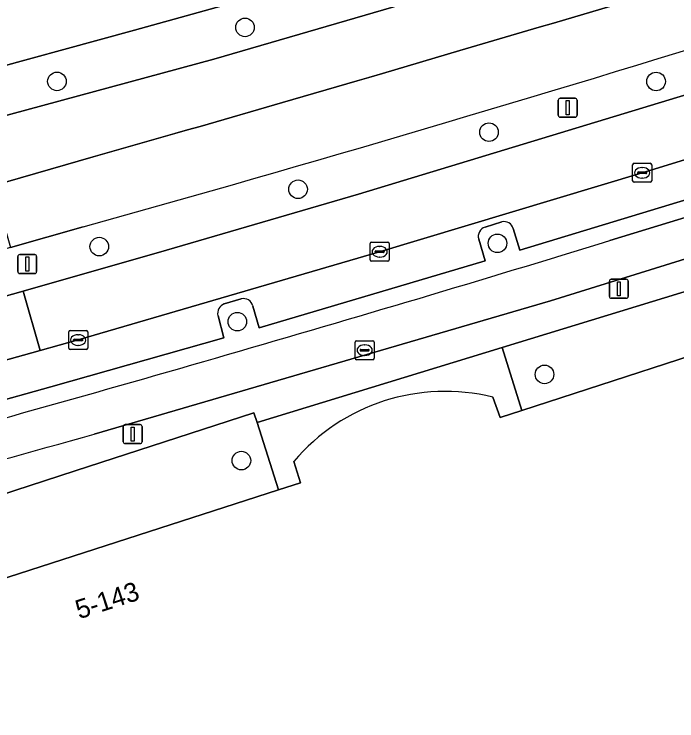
# Model space of a CAD drawing. Extents: x 159262 to 160143, y 383399 to 384319.
# Drawn here: x 159460.23 to 159495.1, y 384001.77 to 384038.96 of the extents above; entities that cross this region are included whole.
import ezdxf

# ---------------------------------------------------------------- set-up
doc = ezdxf.new("R2010")
doc.units = 0
for name, color, linetype in [('IMGEO_Berm_groen', 7, 'Continuous'), ('IMGEO_Berm_open', 7, 'Continuous'), ('IMGEO_Boom', 7, 'Continuous'), ('IMGEO_Brandkraan', 7, 'Continuous'), ('IMGEO_Fietspad_gesloten', 7, 'Continuous'), ('IMGEO_Groenvoorziening', 7, 'Continuous'), ('IMGEO_Kolk', 7, 'Continuous'), ('IMGEO_Lichtmast', 7, 'Continuous'), ('IMGEO_OVBaan_gesloten', 7, 'Continuous'), ('IMGEO_Pand', 7, 'Continuous'), ('IMGEO_Pand_nummerreeks', 7, 'Continuous'), ('IMGEO_Parkeervlak_open', 7, 'Continuous'), ('IMGEO_Rijbaan_lokaal_gesloten', 7, 'Continuous'), ('IMGEO_Voetpad_open', 7, 'Continuous')]:
    doc.layers.add(name, color=color, linetype=linetype)

msp = doc.modelspace()

# ---------------------------------------------------------------- linework, layer by layer
at = {"layer": 'IMGEO_Berm_groen'}
for points in [[(159511.853, 384051.439), (159500, 384047.613), (159499.447, 384047.435), (159495.609, 384046.257), (159491.771, 384045.13), (159466.568, 384038.12), (159457.449, 384035.626), (159442.646, 384031.576), (159443.352, 384029.163), (159458.156, 384033.181), (159470.738, 384036.595), (159486.108, 384041.085)], [(159463.863, 384027.763), (159460.036, 384026.681), (159445.184, 384022.484), (159445.759, 384020.312), (159459.582, 384024.058), (159460.703, 384024.378), (159468.247, 384026.53), (159478.341, 384029.48), (159500, 384036.064)]]:
    msp.add_lwpolyline(points, dxfattribs=at)
msp.add_arc((159133.691, 385211.565), 1228.984, 285.584211, 287.325588, dxfattribs=at)
at = {"layer": 'IMGEO_Berm_open'}
for points in [[(159491.576, 384027.041), (159498.918, 384029.288), (159498.622, 384030.114), (159486.843, 384026.535), (159486.478, 384027.673)], [(159485.894, 384028.023), (159485.007, 384027.753)], [(159484.67, 384027.114), (159485.018, 384025.98), (159473.116, 384022.453), (159472.787, 384023.6)], [(159472.174, 384023.969), (159471.286, 384023.708)], [(159470.956, 384023.083), (159471.255, 384021.926), (159462.156, 384019.353), (159458.766, 384018.394), (159458.461, 384019.498)]]:
    msp.add_lwpolyline(points, dxfattribs=at)
for centre, radius, start, end in [((159486.021, 384027.573), 0.467, 12.3131, 105.8171), ((159485.161, 384027.264), 0.513, 107.4324, 196.9545), ((159100.262, 385302.997), 1334.613, 285.247753, 287.049896), ((159472.309, 384023.5), 0.488, 11.8623, 106.0454), ((159471.448, 384023.223), 0.512, 108.4978, 195.8341)]:
    msp.add_arc(centre, radius, start, end, dxfattribs=at)
at = {"layer": 'IMGEO_Boom'}
for centre in [(159472.376, 384038.258), (159462.483, 384035.417), (159494.003, 384035.414), (159485.212, 384032.747), (159475.168, 384029.742), (159485.657, 384026.899), (159464.709, 384026.726), (159471.973, 384022.776), (159488.134, 384020.001), (159472.186, 384015.466)]:
    msp.add_circle(centre, 0.489, dxfattribs=at)
at = {"layer": 'IMGEO_Brandkraan'}
for p, q in [((159478.17, 384020.849), (159478.17, 384021.701)), ((159478.245, 384021.775), (159479.097, 384021.775)), ((159479.171, 384021.701), (159479.171, 384020.849)), ((159478.472, 384021.318), (159478.87, 384021.318)), ((159478.658, 384021.555), (159478.683, 384021.555)), ((159478.429, 384021.269), (159478.429, 384021.281)), ((159478.867, 384021.232), (159478.469, 384021.232)), ((159478.681, 384020.995), (159478.656, 384020.995)), ((159478.913, 384021.281), (159478.913, 384021.269)), ((159479.097, 384020.775), (159478.245, 384020.775))]:
    msp.add_line(p, q, dxfattribs=at)
for points in [[(159478.17, 384020.849), (159478.17, 384021.701)], [(159478.245, 384021.775), (159479.097, 384021.775)], [(159479.171, 384021.701), (159479.171, 384020.849)], [(159479.097, 384020.775), (159478.245, 384020.775)]]:
    msp.add_lwpolyline(points, dxfattribs=at)
for centre, radius, start, end in [((159478.247, 384021.699), 0.0765, 91.552, 178.448), ((159478.247, 384021.699), 0.0765, 91.552, 178.448), ((159479.095, 384021.699), 0.0765, 1.552, 88.448), ((159479.095, 384021.699), 0.0765, 1.552, 88.448), ((159478.469, 384021.278), 0.0403, 85.8775, 175.7526), ((159478.874, 384021.28), 0.0386, 1.7309, 96.639), ((159478.466, 384021.268), 0.0366, 178.938, 274.7102), ((159478.87, 384021.275), 0.043, 264.8664, 352.4533), ((159478.247, 384020.851), 0.0765, 181.552, 268.448), ((159478.247, 384020.851), 0.0765, 181.552, 268.448), ((159479.095, 384020.851), 0.0765, 271.552, 358.448), ((159479.095, 384020.851), 0.0765, 271.552, 358.448)]:
    msp.add_arc(centre, radius, start, end, dxfattribs=at)
for centre, major_axis, ratio, start_param, end_param in [((159478.657, 384021.275), (-0.387, 0.002), 0.722429, 4.712389, 7.853982), ((159478.682, 384021.275), (-0.39, 0.002), 0.717154, 1.570796, 4.712389)]:
    msp.add_ellipse(centre, major_axis=major_axis, ratio=ratio, start_param=start_param, end_param=end_param, dxfattribs=at)
at = {"layer": 'IMGEO_Fietspad_gesloten'}
for points in [[(159510.338, 384032.924), (159500, 384029.632), (159498.918, 384029.288), (159491.576, 384027.041)], [(159464.437, 384016.85), (159488.441, 384023.864), (159500.001, 384027.471), (159510.408, 384030.712), (159511.361, 384031.015)]]:
    msp.add_lwpolyline(points, dxfattribs=at)
for centre, radius, start, end in [((159100.262, 385302.997), 1334.613, 285.247753, 287.049896), ((158851.136, 386219.71), 2286.642, 284.531576, 285.557809)]:
    msp.add_arc(centre, radius, start, end, dxfattribs=at)
at = {"layer": 'IMGEO_Groenvoorziening'}
for points in [[(159485.905, 384021.419), (159486.942, 384018.097), (159500, 384022.352), (159505.079, 384024.007), (159504.195, 384027.021), (159500, 384025.736)], [(159454.659, 384012.066), (159455.939, 384008.057), (159474.14, 384013.927), (159473.008, 384017.469), (159472.843, 384017.985), (159463.437, 384014.923)]]:
    msp.add_lwpolyline(points, close=True, dxfattribs=at)
at = {"layer": 'IMGEO_Kolk'}
for p, q in [((159492.769, 384030.182), (159492.769, 384031.034)), ((159492.844, 384031.108), (159493.696, 384031.108)), ((159493.77, 384031.034), (159493.77, 384030.182)), ((159493.028, 384030.602), (159493.028, 384030.614)), ((159493.071, 384030.651), (159493.469, 384030.651)), ((159493.257, 384030.888), (159493.282, 384030.888)), ((159493.512, 384030.614), (159493.512, 384030.602)), ((159493.466, 384030.565), (159493.068, 384030.565)), ((159493.28, 384030.328), (159493.255, 384030.328)), ((159493.696, 384030.108), (159492.844, 384030.108)), ((159479.034, 384026.955), (159479.886, 384026.955)), ((159478.959, 384026.029), (159478.959, 384026.881)), ((159479.447, 384026.735), (159479.472, 384026.735)), ((159479.96, 384026.881), (159479.96, 384026.029)), ((159479.218, 384026.449), (159479.218, 384026.461)), ((159479.656, 384026.412), (159479.258, 384026.412)), ((159479.261, 384026.498), (159479.659, 384026.498)), ((159479.47, 384026.175), (159479.445, 384026.175)), ((159479.702, 384026.461), (159479.702, 384026.449)), ((159479.886, 384025.955), (159479.034, 384025.955)), ((159463.1, 384021.384), (159463.1, 384022.236)), ((159463.175, 384022.31), (159464.027, 384022.31)), ((159463.588, 384022.09), (159463.613, 384022.09)), ((159464.101, 384022.236), (159464.101, 384021.384)), ((159463.359, 384021.804), (159463.359, 384021.816)), ((159463.797, 384021.767), (159463.399, 384021.767)), ((159463.402, 384021.853), (159463.8, 384021.853)), ((159463.843, 384021.816), (159463.843, 384021.804)), ((159463.611, 384021.53), (159463.586, 384021.53)), ((159464.027, 384021.31), (159463.175, 384021.31))]:
    msp.add_line(p, q, dxfattribs=at)
for points in [[(159492.769, 384030.182), (159492.769, 384031.034)], [(159492.844, 384031.108), (159493.696, 384031.108)], [(159493.77, 384031.034), (159493.77, 384030.182)], [(159493.696, 384030.108), (159492.844, 384030.108)], [(159479.034, 384026.955), (159479.886, 384026.955)], [(159478.959, 384026.029), (159478.959, 384026.881)], [(159479.96, 384026.881), (159479.96, 384026.029)], [(159479.886, 384025.955), (159479.034, 384025.955)], [(159463.1, 384021.384), (159463.1, 384022.236)], [(159463.175, 384022.31), (159464.027, 384022.31)], [(159464.101, 384022.236), (159464.101, 384021.384)], [(159464.027, 384021.31), (159463.175, 384021.31)]]:
    msp.add_lwpolyline(points, dxfattribs=at)
for centre, radius, start, end in [((159492.846, 384031.032), 0.0765, 91.552, 178.448), ((159492.846, 384031.032), 0.0765, 91.552, 178.448), ((159493.694, 384031.032), 0.0765, 1.552, 88.448), ((159493.694, 384031.032), 0.0765, 1.552, 88.448), ((159493.068, 384030.611), 0.0403, 85.8775, 175.7526), ((159493.473, 384030.613), 0.0386, 1.7309, 96.639), ((159493.065, 384030.601), 0.0366, 178.938, 274.7102), ((159493.469, 384030.608), 0.043, 264.8664, 352.4533), ((159492.846, 384030.184), 0.0765, 181.552, 268.448), ((159492.846, 384030.184), 0.0765, 181.552, 268.448), ((159493.694, 384030.184), 0.0765, 271.552, 358.448), ((159493.694, 384030.184), 0.0765, 271.552, 358.448), ((159479.036, 384026.879), 0.0765, 91.552, 178.448), ((159479.036, 384026.879), 0.0765, 91.552, 178.448), ((159479.884, 384026.879), 0.0765, 1.552, 88.448), ((159479.884, 384026.879), 0.0765, 1.552, 88.448), ((159479.258, 384026.458), 0.0403, 85.8775, 175.7526), ((159479.255, 384026.448), 0.0366, 178.938, 274.7102), ((159479.659, 384026.455), 0.043, 264.8664, 352.4533), ((159479.663, 384026.46), 0.0386, 1.7309, 96.639), ((159479.036, 384026.031), 0.0765, 181.552, 268.448), ((159479.036, 384026.031), 0.0765, 181.552, 268.448), ((159479.884, 384026.031), 0.0765, 271.552, 358.448), ((159479.884, 384026.031), 0.0765, 271.552, 358.448), ((159463.177, 384022.234), 0.0765, 91.552, 178.448), ((159463.177, 384022.234), 0.0765, 91.552, 178.448), ((159464.025, 384022.234), 0.0765, 1.552, 88.448), ((159464.025, 384022.234), 0.0765, 1.552, 88.448), ((159463.399, 384021.813), 0.0403, 85.8775, 175.7526), ((159463.396, 384021.803), 0.0366, 178.938, 274.7102), ((159463.8, 384021.81), 0.043, 264.8664, 352.4533), ((159463.804, 384021.815), 0.0386, 1.7309, 96.639), ((159463.177, 384021.386), 0.0765, 181.552, 268.448), ((159463.177, 384021.386), 0.0765, 181.552, 268.448), ((159464.025, 384021.386), 0.0765, 271.552, 358.448), ((159464.025, 384021.386), 0.0765, 271.552, 358.448)]:
    msp.add_arc(centre, radius, start, end, dxfattribs=at)
for centre, major_axis, ratio, start_param, end_param in [((159493.256, 384030.608), (-0.387, 0.002), 0.722429, 4.712389, 7.853982), ((159493.281, 384030.608), (-0.39, 0.002), 0.717154, 1.570796, 4.712389), ((159479.446, 384026.455), (-0.387, 0.002), 0.722429, 4.712389, 7.853982), ((159479.471, 384026.455), (-0.39, 0.002), 0.717154, 1.570796, 4.712389), ((159463.587, 384021.81), (-0.387, 0.002), 0.722429, 4.712389, 7.853982), ((159463.612, 384021.81), (-0.39, 0.002), 0.717154, 1.570796, 4.712389)]:
    msp.add_ellipse(centre, major_axis=major_axis, ratio=ratio, start_param=start_param, end_param=end_param, dxfattribs=at)
at = {"layer": 'IMGEO_Lichtmast'}
for p, q in [((159488.854, 384033.634), (159488.854, 384034.434)), ((159488.854, 384034.434), (159488.854, 384033.634)), ((159488.954, 384034.534), (159489.744, 384034.534)), ((159489.744, 384034.534), (159488.954, 384034.534)), ((159489.844, 384034.434), (159489.844, 384033.634)), ((159489.844, 384033.634), (159489.844, 384034.434)), ((159489.744, 384033.534), (159488.954, 384033.534)), ((159488.954, 384033.534), (159489.744, 384033.534)), ((159460.425, 384025.408), (159460.425, 384026.208)), ((159460.425, 384026.208), (159460.425, 384025.408)), ((159460.525, 384026.308), (159461.315, 384026.308)), ((159461.315, 384026.308), (159460.525, 384026.308)), ((159461.415, 384026.208), (159461.415, 384025.408)), ((159461.415, 384025.408), (159461.415, 384026.208)), ((159461.315, 384025.308), (159460.525, 384025.308)), ((159460.525, 384025.308), (159461.315, 384025.308)), ((159491.546, 384024.105), (159491.546, 384024.905)), ((159491.546, 384024.905), (159491.546, 384024.105)), ((159491.646, 384025.005), (159492.436, 384025.005)), ((159492.436, 384025.005), (159491.646, 384025.005)), ((159492.536, 384024.905), (159492.536, 384024.105)), ((159492.536, 384024.105), (159492.536, 384024.905)), ((159492.436, 384024.005), (159491.646, 384024.005)), ((159491.646, 384024.005), (159492.436, 384024.005)), ((159465.968, 384016.458), (159465.968, 384017.258)), ((159465.968, 384017.258), (159465.968, 384016.458)), ((159466.068, 384017.358), (159466.858, 384017.358)), ((159466.858, 384017.358), (159466.068, 384017.358)), ((159466.958, 384017.258), (159466.958, 384016.458)), ((159466.958, 384016.458), (159466.958, 384017.258)), ((159466.858, 384016.358), (159466.068, 384016.358)), ((159466.068, 384016.358), (159466.858, 384016.358))]:
    msp.add_line(p, q, dxfattribs=at)
for points in [[(159489.274, 384034.409), (159489.424, 384034.409), (159489.424, 384033.659), (159489.274, 384033.659), (159489.274, 384034.409)], [(159460.845, 384026.183), (159460.995, 384026.183), (159460.995, 384025.433), (159460.845, 384025.433), (159460.845, 384026.183)], [(159491.966, 384024.88), (159492.116, 384024.88), (159492.116, 384024.13), (159491.966, 384024.13), (159491.966, 384024.88)], [(159466.388, 384017.233), (159466.538, 384017.233), (159466.538, 384016.483), (159466.388, 384016.483), (159466.388, 384017.233)]]:
    msp.add_lwpolyline(points, dxfattribs=at)
for centre, start, end in [((159488.954, 384034.434), 90, 180), ((159488.954, 384034.434), 90, 180), ((159489.744, 384034.434), 0, 90), ((159489.744, 384034.434), 360, 90), ((159488.954, 384033.634), 180, 270), ((159488.954, 384033.634), 180, 270), ((159489.744, 384033.634), 270, 0), ((159489.744, 384033.634), 270, 0), ((159460.525, 384026.208), 90, 180), ((159460.525, 384026.208), 90, 180), ((159461.315, 384026.208), 0, 90), ((159461.315, 384026.208), 360, 90), ((159460.525, 384025.408), 180, 270), ((159460.525, 384025.408), 180, 270), ((159461.315, 384025.408), 270, 0), ((159461.315, 384025.408), 270, 0), ((159491.646, 384024.905), 90, 180), ((159491.646, 384024.905), 90, 180), ((159492.436, 384024.905), 0, 90), ((159492.436, 384024.905), 360, 90), ((159491.646, 384024.105), 180, 270), ((159491.646, 384024.105), 180, 270), ((159492.436, 384024.105), 270, 0), ((159492.436, 384024.105), 270, 0), ((159466.068, 384017.258), 90, 180), ((159466.068, 384017.258), 90, 180), ((159466.858, 384017.258), 0, 90), ((159466.858, 384017.258), 360, 90), ((159466.068, 384016.458), 180, 270), ((159466.068, 384016.458), 180, 270), ((159466.858, 384016.458), 270, 0), ((159466.858, 384016.458), 270, 0)]:
    msp.add_arc(centre, 0.1, start, end, dxfattribs=at)
at = {"layer": 'IMGEO_OVBaan_gesloten'}
for points in [[(159499.684, 384038.343), (159499.756, 384038.122), (159500, 384038.2), (159511.401, 384041.858), (159514.476, 384042.841), (159513.523, 384046.314), (159498.741, 384041.516), (159497.418, 384041.118), (159493.036, 384039.81), (159488.599, 384038.486), (159487.855, 384038.264), (159483.684, 384037.037), (159479.605, 384035.835), (159478.89, 384035.627), (159478.28, 384035.448), (159474.351, 384034.31), (159470.02, 384033.052), (159469.354, 384032.862), (159468.693, 384032.67), (159464.384, 384031.44), (159459.096, 384029.931), (159460.036, 384026.681), (159463.863, 384027.763)], [(159486.108, 384041.085), (159470.738, 384036.595), (159458.156, 384033.181)], [(159459.096, 384029.931), (159464.384, 384031.44), (159468.693, 384032.67), (159469.354, 384032.862), (159470.02, 384033.052), (159474.351, 384034.31), (159478.28, 384035.448), (159478.89, 384035.627), (159479.605, 384035.835), (159483.684, 384037.037), (159487.855, 384038.264), (159488.599, 384038.486), (159493.036, 384039.81)]]:
    msp.add_lwpolyline(points, dxfattribs=at)
msp.add_arc((159133.691, 385211.565), 1228.984, 285.584211, 287.325588, dxfattribs=at)
at = {"layer": 'IMGEO_Pand'}
for points in [[(159505.853, 384025.41), (159506.221, 384024.379), (159505.079, 384024.007), (159500, 384022.352), (159486.942, 384018.097), (159485.804, 384017.726), (159485.415, 384018.803)], [(159474.943, 384015.424), (159475.292, 384014.298), (159474.14, 384013.927), (159455.939, 384008.057), (159454.865, 384007.711), (159454.511, 384008.76)]]:
    msp.add_lwpolyline(points, dxfattribs=at)
msp.add_arc((159482.908, 384008.656), 10.452, 76.1218, 139.6448, dxfattribs=at)
at = {"layer": 'IMGEO_Parkeervlak_open'}
for points in [[(159501.087, 384033.001), (159500, 384032.668), (159493.27, 384030.606), (159479.46, 384026.454), (159463.601, 384021.812), (159461.606, 384021.256), (159450.04, 384018.032), (159435.196, 384014.035), (159419.249, 384009.943), (159408.465, 384007.147)], [(159486.478, 384027.673), (159486.843, 384026.535), (159498.622, 384030.114)], [(159485.007, 384027.753), (159485.894, 384028.023)], [(159472.787, 384023.6), (159473.116, 384022.453), (159485.018, 384025.98), (159484.67, 384027.114)], [(159471.286, 384023.708), (159472.174, 384023.969)], [(159458.461, 384019.498), (159458.766, 384018.394), (159462.156, 384019.353), (159471.255, 384021.926), (159470.956, 384023.083)]]:
    msp.add_lwpolyline(points, dxfattribs=at)
for centre, radius, start, end in [((159486.021, 384027.573), 0.467, 12.3131, 105.8171), ((159485.161, 384027.264), 0.513, 107.4324, 196.9545), ((159472.309, 384023.5), 0.488, 11.8623, 106.0454), ((159471.448, 384023.223), 0.512, 108.4978, 195.8341)]:
    msp.add_arc(centre, radius, start, end, dxfattribs=at)
at = {"layer": 'IMGEO_Rijbaan_lokaal_gesloten'}
for points in [[(159495.609, 384046.257), (159499.447, 384047.435), (159500, 384047.613), (159511.853, 384051.439), (159510.834, 384054.508), (159505.885, 384052.912), (159500, 384051.006), (159498.039, 384050.371), (159488.196, 384047.492), (159484.02, 384046.333), (159474.895, 384043.765), (159466.828, 384041.507), (159457.849, 384039.037), (159457.608, 384038.971), (159456.564, 384038.686), (159457.449, 384035.626), (159466.568, 384038.12), (159491.771, 384045.13)], [(159508.354, 384035.305), (159516.146, 384037.793), (159515.176, 384040.921), (159500, 384036.064), (159478.341, 384029.48), (159468.247, 384026.53), (159460.703, 384024.378), (159461.606, 384021.256), (159463.601, 384021.812), (159479.46, 384026.454), (159493.27, 384030.606), (159500, 384032.668), (159501.087, 384033.001)]]:
    msp.add_lwpolyline(points, close=True, dxfattribs=at)
msp.add_lwpolyline([(159382.984, 384001.018), (159393.184, 384003.623), (159395.375, 384004.121), (159396.461, 384004.393), (159400.502, 384005.361), (159400.639, 384005.394), (159403.758, 384006.136), (159404.525, 384006.323), (159408.465, 384007.147), (159419.249, 384009.943), (159435.196, 384014.035), (159450.04, 384018.032), (159461.606, 384021.256), (159460.703, 384024.378), (159459.582, 384024.058), (159445.759, 384020.312), (159427.375, 384015.421), (159407.671, 384010.497), (159402.828, 384009.319), (159399.741, 384008.567), (159399.599, 384008.533), (159395.778, 384007.574), (159395.647, 384007.541), (159363.968, 384000)], dxfattribs=at)
at = {"layer": 'IMGEO_Voetpad_open'}
for points in [[(159511.361, 384031.015), (159510.408, 384030.712), (159500.001, 384027.471), (159488.441, 384023.864), (159464.437, 384016.85)], [(159402.552, 383995.705), (159402.689, 383995.18), (159406.858, 383996.535), (159410.996, 383997.88), (159423.768, 384002.03), (159441.915, 384007.926), (159454.659, 384012.066), (159463.437, 384014.923), (159472.843, 384017.985), (159473.008, 384017.469), (159485.905, 384021.419), (159500, 384025.736), (159504.195, 384027.021), (159505.079, 384024.007), (159506.221, 384024.379), (159505.853, 384025.41)], [(159485.415, 384018.803), (159485.804, 384017.726), (159486.942, 384018.097), (159485.905, 384021.419), (159473.008, 384017.469), (159474.14, 384013.927), (159475.292, 384014.298), (159474.943, 384015.424)]]:
    msp.add_lwpolyline(points, dxfattribs=at)
for centre, radius, start, end in [((159482.908, 384008.656), 10.452, 76.1218, 139.6448), ((158851.136, 386219.71), 2286.642, 284.531576, 285.557809)]:
    msp.add_arc(centre, radius, start, end, dxfattribs=at)

# ---------------------------------------------------------------- texts
at = {"layer": 'IMGEO_Pand_nummerreeks'}
msp.add_text('5-143', height=1, rotation=18.0053, dxfattribs=at).set_placement((159463.651, 384007.113))

doc.saveas('drawing.dxf')
